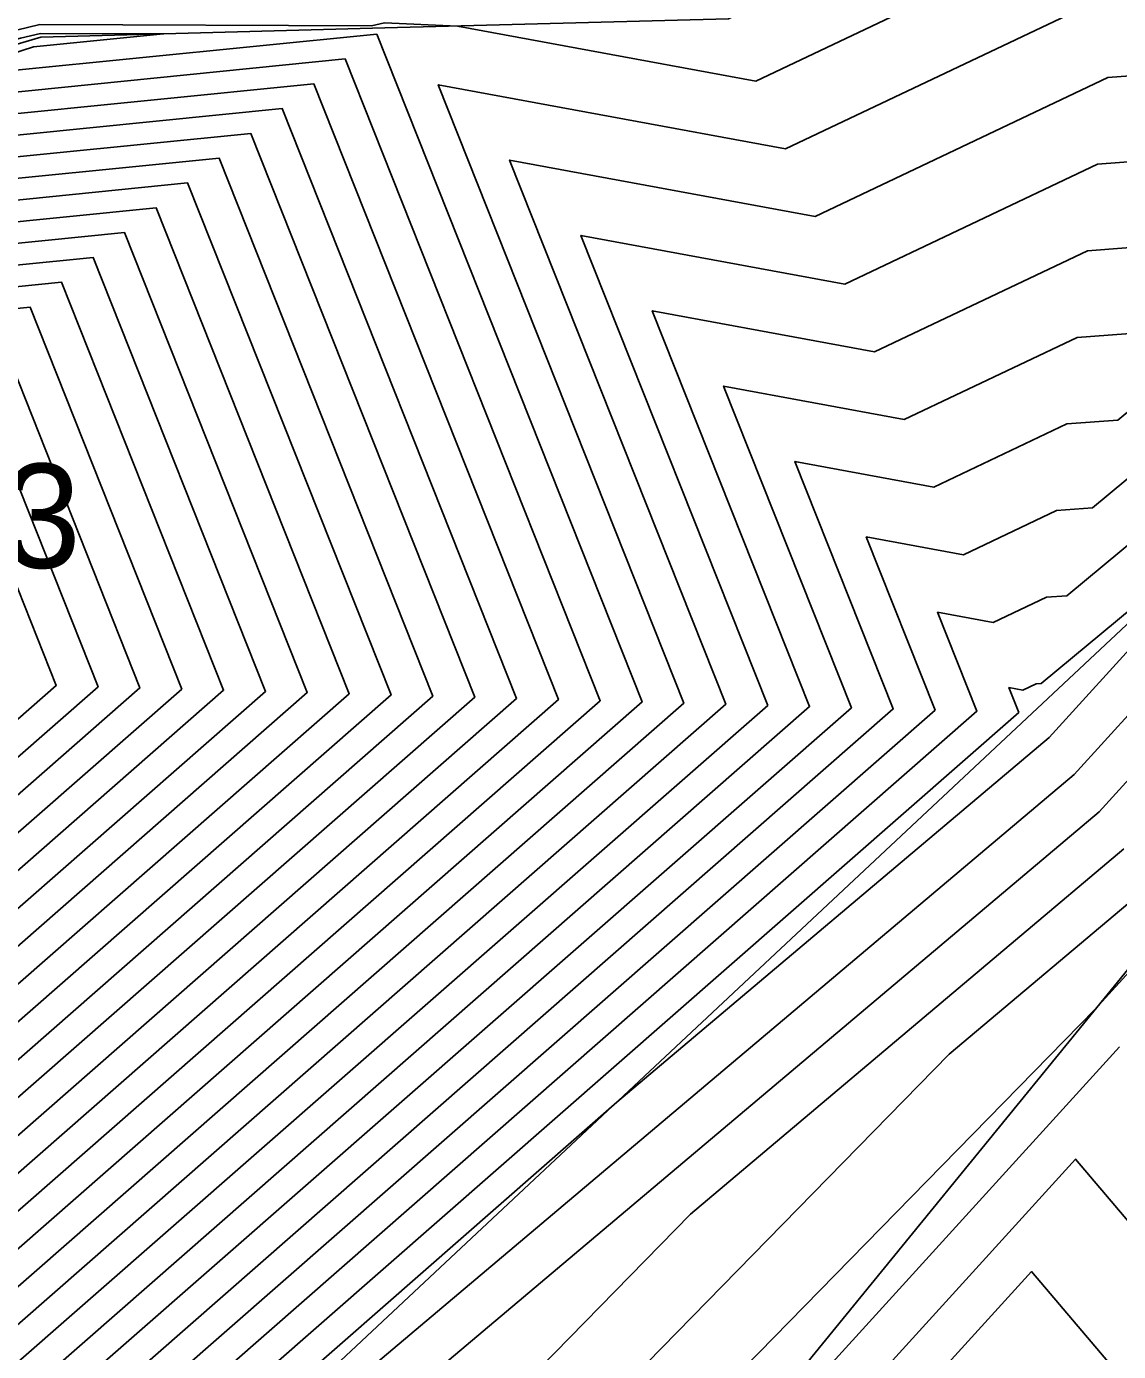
# Model space of a CAD drawing. Extents: x 2188792 to 2191981, y 386090 to 389710.
# Drawn here: x 2190212.42 to 2190238.64, y 387897.96 to 387929.77 of the extents above; entities that cross this region are included whole.
import ezdxf

# ---------------------------------------------------------------- set-up
doc = ezdxf.new("R2010")
doc.units = 0
for name, color, linetype in [('DTM Contours Major', 7, 'Continuous'), ('DTM Contours Minor', 7, 'Continuous'), ('Exist DTM Breakline', 7, 'Continuous'), ('Exist DTM Breakline Underwater', 7, 'Continuous'), ('Exist DTM Regular Point Underwater Cogo Number', 7, 'Continuous'), ('PH Exist DTM Breakline', 7, 'Continuous')]:
    doc.layers.add(name, color=color, linetype=linetype)

msp = doc.modelspace()

# ---------------------------------------------------------------- linework, layer by layer
at = {"layer": 'DTM Contours Major'}
for points in [[(2190174.341, 387884.909), (2190179.78, 387876.537), (2190184.682, 387879.952), (2190189.719, 387877.326), (2190192.093, 387885.619), (2190199.916, 387886.43), (2190200.828, 387887.573), (2190201.355, 387888.233), (2190200.535, 387890.18), (2190200.972, 387898.729), (2190211.107, 387898.557), (2190228.203, 387913.529), (2190222.305, 387928.372), (2190230.642, 387926.831), (2190238.626, 387930.623), (2190241.69, 387930.853)], [(2190177.058, 387914.963), (2190178.663, 387915.811), (2190185.133, 387918.946), (2190186.57, 387919.704), (2190191.44, 387922.226), (2190192.784, 387922.935), (2190197.72, 387925.492), (2190199.1, 387925.814), (2190205.286, 387927.539), (2190212.276, 387929.488), (2190212.754, 387929.602), (2190215.704, 387929.592), (2190212.585, 387929.28), (2190205.259, 387926.922), (2190198.174, 387924.643), (2190192.424, 387921.607), (2190186.705, 387918.588), (2190187.278, 387912.24), (2190182.327, 387909.245), (2190178.981, 387904.678), (2190176.674, 387903.202)], [(2190212.93, 387895.615), (2190233.227, 387913.389), (2190230.868, 387919.327), (2190234.202, 387918.711), (2190237.397, 387920.228), (2190238.622, 387920.319), (2190249.715, 387929.522)], [(2190197.414, 387901.701), (2190190.892, 387901.83), (2190189.45, 387917.78), (2190194.099, 387920.234), (2190198.772, 387922.701), (2190204.531, 387924.554), (2190210.485, 387926.47), (2190217.801, 387927.203), (2190223.179, 387913.668), (2190209.283, 387901.5), (2190197.414, 387901.701)], [(2190198.325, 387904.597), (2190193.305, 387904.696), (2190192.195, 387916.972), (2190195.773, 387918.861), (2190199.37, 387920.76), (2190203.803, 387922.186), (2190208.385, 387923.661), (2190214.016, 387924.225), (2190218.156, 387913.807), (2190207.46, 387904.442), (2190198.325, 387904.597)], [(2190199.236, 387907.493), (2190195.718, 387907.562), (2190194.941, 387916.165), (2190197.448, 387917.488), (2190199.969, 387918.819), (2190203.074, 387919.818), (2190206.286, 387920.851), (2190210.231, 387921.246), (2190213.132, 387913.947), (2190205.637, 387907.384), (2190199.236, 387907.493)], [(2190198.213, 387861.475), (2190201.902, 387864.308), (2190204.636, 387865.129), (2190209.188, 387866.918), (2190212.991, 387868.026), (2190216.283, 387867.93), (2190220.248, 387869.186), (2190223.742, 387869.373), (2190228.839, 387870.736), (2190231.341, 387870.892), (2190233.341, 387873.395), (2190228.983, 387875.723), (2190223.047, 387875.971), (2190220.897, 387879.507), (2190217.633, 387879.373), (2190214.905, 387892.514), (2190215.948, 387893.578), (2190237.571, 387911.811), (2190243.394, 387918.212)], [(2190203.429, 387860.617), (2190210.681, 387863.467), (2190212.147, 387863.894), (2190218.185, 387863.718), (2190219.613, 387864.171), (2190226.568, 387864.542), (2190228.654, 387865.1), (2190234.884, 387865.489), (2190239.865, 387871.721), (2190229.012, 387877.517), (2190225.184, 387877.677), (2190220.904, 387884.715), (2190220.662, 387884.705), (2190220.459, 387885.683), (2190225.829, 387891.168), (2190238.659, 387905.281)]]:
    msp.add_lwpolyline(points, dxfattribs=at)
at = {"layer": 'DTM Contours Minor'}
for points in [[(2190176.711, 387915.078), (2190179.276, 387916.433), (2190184.625, 387919.025), (2190187.028, 387920.292), (2190191.077, 387922.39), (2190193.374, 387923.601), (2190197.5, 387925.738), (2190199.911, 387926.301), (2190205.171, 387927.768), (2190211.113, 387929.425), (2190212.741, 387929.815), (2190220.698, 387929.787), (2190221.009, 387929.855), (2190222.766, 387929.779), (2190229.93, 387928.455), (2190238.872, 387932.703)], [(2190220.829, 387929.585), (2190212.165, 387928.718), (2190205.114, 387926.449), (2190198.294, 387924.254), (2190192.759, 387921.333), (2190187.254, 387918.426), (2190188.213, 387907.808), (2190185.129, 387905.942), (2190180.957, 387900.249), (2190179.676, 387895.729), (2190178.545, 387890.464), (2190178.528, 387889.202), (2190179.792, 387887.256), (2190184.138, 387890.284), (2190189.746, 387892.007), (2190191.026, 387891.843), (2190199.217, 387892.363), (2190199.573, 387899.336), (2190210.742, 387899.146), (2190227.198, 387913.556), (2190220.829, 387929.585)], [(2190220.072, 387928.99), (2190211.745, 387928.156), (2190204.968, 387925.975), (2190198.413, 387923.866), (2190193.094, 387921.058), (2190187.803, 387918.265), (2190189.148, 387903.377), (2190187.93, 387902.64), (2190186.283, 387900.391), (2190184.942, 387895.658), (2190189.754, 387897.137), (2190194.308, 387896.552), (2190198.013, 387896.787), (2190198.174, 387899.942), (2190210.377, 387899.734), (2190226.194, 387913.584), (2190220.072, 387928.99)], [(2190175.651, 387867.863), (2190179.787, 387869.805), (2190189.109, 387869.486), (2190189.727, 387869.59), (2190190.166, 387869.496), (2190193.604, 387870.228), (2190195.95, 387878.423), (2190200.065, 387878.85), (2190202.885, 387882.384), (2190204.513, 387884.424), (2190201.979, 387890.447), (2190202.371, 387898.123), (2190211.471, 387897.969), (2190229.208, 387913.501), (2190224.018, 387926.563), (2190231.354, 387925.207), (2190238.38, 387928.544), (2190241.077, 387928.746)], [(2190213.294, 387895.027), (2190234.232, 387913.361), (2190232.58, 387917.518), (2190234.915, 387917.086), (2190237.151, 387918.148), (2190238.009, 387918.213), (2190250.721, 387928.759)], [(2190197.05, 387900.543), (2190189.926, 387900.684), (2190188.352, 387918.103), (2190193.429, 387920.783), (2190198.533, 387923.478), (2190204.822, 387925.502), (2190211.325, 387927.594), (2190219.315, 387928.394), (2190225.189, 387913.612), (2190210.013, 387900.323), (2190197.05, 387900.543)], [(2190213.659, 387894.438), (2190235.236, 387913.333), (2190234.293, 387915.709), (2190235.627, 387915.462), (2190236.905, 387916.069), (2190237.395, 387916.106), (2190251.728, 387927.997)], [(2190197.232, 387901.122), (2190190.409, 387901.257), (2190188.901, 387917.942), (2190193.764, 387920.509), (2190198.653, 387923.09), (2190204.677, 387925.028), (2190210.905, 387927.032), (2190218.558, 387927.798), (2190224.184, 387913.64), (2190209.648, 387900.911), (2190197.232, 387901.122)], [(2190172.552, 387865.415), (2190179.822, 387868.827), (2190188.196, 387868.541), (2190189.76, 387868.803), (2190190.871, 387868.564), (2190199.576, 387870.419), (2190199.807, 387871.227), (2190200.213, 387871.269), (2190204.942, 387877.195), (2190207.671, 387880.615), (2190203.423, 387890.714), (2190203.771, 387897.517), (2190211.836, 387897.38), (2190230.213, 387913.473), (2190225.73, 387924.754), (2190232.066, 387923.583), (2190238.134, 387926.465), (2190240.463, 387926.639)], [(2190197.596, 387902.28), (2190191.374, 387902.403), (2190189.999, 387917.619), (2190194.434, 387919.96), (2190198.892, 387922.313), (2190204.385, 387924.081), (2190210.065, 387925.908), (2190217.044, 387926.607), (2190222.175, 387913.696), (2190208.919, 387902.088), (2190197.596, 387902.28)], [(2190197.778, 387902.86), (2190191.857, 387902.977), (2190190.548, 387917.457), (2190194.769, 387919.685), (2190199.012, 387921.925), (2190204.24, 387923.607), (2190209.645, 387925.346), (2190216.287, 387926.012), (2190221.17, 387913.724), (2190208.554, 387902.677), (2190197.778, 387902.86)], [(2190197.961, 387903.439), (2190192.34, 387903.55), (2190191.097, 387917.295), (2190195.104, 387919.41), (2190199.131, 387921.537), (2190204.094, 387923.133), (2190209.225, 387924.785), (2190215.53, 387925.416), (2190220.165, 387913.752), (2190208.19, 387903.265), (2190197.961, 387903.439)], [(2190198.143, 387904.018), (2190192.822, 387904.123), (2190191.646, 387917.134), (2190195.438, 387919.136), (2190199.251, 387921.148), (2190203.948, 387922.66), (2190208.805, 387924.223), (2190214.773, 387924.82), (2190219.16, 387913.779), (2190207.825, 387903.853), (2190198.143, 387904.018)], [(2190151.357, 387860.056), (2190164.196, 387862.167), (2190167.155, 387860.272), (2190172.395, 387864.291), (2190173.408, 387864.823), (2190179.856, 387867.85), (2190187.283, 387867.596), (2190189.794, 387868.016), (2190191.577, 387867.633), (2190200.002, 387869.428), (2190200.418, 387869.748), (2190206.701, 387871.633), (2190206.998, 387872.006), (2190210.829, 387876.807), (2190204.867, 387890.981), (2190205.17, 387896.911), (2190212.2, 387896.792), (2190231.217, 387913.445), (2190227.443, 387922.945), (2190232.778, 387921.959), (2190237.888, 387924.386), (2190239.849, 387924.533)], [(2190198.507, 387905.176), (2190193.788, 387905.27), (2190192.745, 387916.811), (2190196.108, 387918.587), (2190199.49, 387920.372), (2190203.657, 387921.713), (2190207.965, 387923.099), (2190213.259, 387923.629), (2190217.151, 387913.835), (2190207.096, 387905.03), (2190198.507, 387905.176)], [(2190198.689, 387905.755), (2190194.27, 387905.843), (2190193.294, 387916.649), (2190196.443, 387918.312), (2190199.61, 387919.983), (2190203.511, 387921.239), (2190207.545, 387922.537), (2190212.502, 387923.033), (2190216.146, 387913.863), (2190206.731, 387905.619), (2190198.689, 387905.755)], [(2190166.594, 387858.742), (2190172.632, 387863.374), (2190174.265, 387864.232), (2190179.89, 387866.872), (2190186.37, 387866.651), (2190189.827, 387867.228), (2190192.283, 387866.702), (2190199.746, 387868.292), (2190200.63, 387868.971), (2190206.779, 387870.816), (2190207.397, 387871.059), (2190213.967, 387872.973), (2190213.987, 387872.998), (2190206.311, 387891.247), (2190206.569, 387896.305), (2190212.565, 387896.204), (2190232.222, 387913.417), (2190229.155, 387921.136), (2190233.49, 387920.335), (2190237.643, 387922.307), (2190239.236, 387922.426)], [(2190198.872, 387906.335), (2190194.753, 387906.416), (2190193.843, 387916.488), (2190196.778, 387918.037), (2190199.729, 387919.595), (2190203.366, 387920.765), (2190207.125, 387921.975), (2190211.745, 387922.438), (2190215.141, 387913.891), (2190206.367, 387906.207), (2190198.872, 387906.335)], [(2190199.054, 387906.914), (2190195.236, 387906.989), (2190194.392, 387916.326), (2190197.113, 387917.763), (2190199.849, 387919.207), (2190203.22, 387920.292), (2190206.706, 387921.413), (2190210.988, 387921.842), (2190214.136, 387913.919), (2190206.002, 387906.796), (2190199.054, 387906.914)], [(2190197.957, 387860.339), (2190202.114, 387863.531), (2190204.279, 387864.181), (2190209.487, 387866.228), (2190212.822, 387867.199), (2190216.663, 387867.087), (2190220.121, 387868.183), (2190224.307, 387868.407), (2190228.802, 387869.609), (2190232.049, 387869.812), (2190234.646, 387873.061), (2190228.989, 387876.082), (2190223.474, 387876.312), (2190220.898, 387880.548), (2190218.239, 387880.439), (2190216.016, 387891.148), (2190222.155, 387897.418), (2190238.168, 387910.92), (2190247.486, 387921.162)], [(2190214.023, 387893.85), (2190236.241, 387913.305), (2190236.005, 387913.9), (2190236.339, 387913.838), (2190236.659, 387913.99), (2190236.781, 387913.999), (2190241.576, 387917.977)], [(2190214.388, 387893.261), (2190226.595, 387903.951), (2190236.974, 387912.702), (2190239.303, 387915.262)], [(2190198.162, 387859.557), (2190202.326, 387862.754), (2190203.922, 387863.233), (2190209.785, 387865.538), (2190212.653, 387866.373), (2190217.044, 387866.245), (2190219.994, 387867.18), (2190224.873, 387867.441), (2190228.765, 387868.482), (2190232.758, 387868.731), (2190235.951, 387872.726), (2190228.994, 387876.441), (2190223.902, 387876.653), (2190220.9, 387881.59), (2190218.845, 387881.506), (2190217.126, 387889.781), (2190228.363, 387901.258), (2190238.764, 387910.028)], [(2190199.858, 387859.919), (2190202.538, 387861.977), (2190203.565, 387862.285), (2190210.084, 387864.847), (2190212.485, 387865.547), (2190217.424, 387865.403), (2190219.867, 387866.177), (2190225.438, 387866.474), (2190228.728, 387867.355), (2190233.466, 387867.65), (2190237.256, 387872.391), (2190229, 387876.799), (2190224.329, 387876.995), (2190220.901, 387882.632), (2190219.45, 387882.572), (2190218.237, 387888.415), (2190234.571, 387905.098), (2190239.361, 387909.137)], [(2190203.208, 387861.337), (2190210.382, 387864.157), (2190212.316, 387864.721), (2190217.805, 387864.561), (2190219.74, 387865.174), (2190226.003, 387865.508), (2190228.691, 387866.227), (2190234.175, 387866.57), (2190238.56, 387872.056), (2190229.006, 387877.158), (2190224.757, 387877.336), (2190220.903, 387883.673), (2190220.056, 387883.639), (2190219.348, 387887.049), (2190238.077, 387906.179), (2190239.716, 387907.981)], [(2190206.038, 387860.835), (2190210.979, 387862.777), (2190211.978, 387863.068), (2190218.565, 387862.876), (2190219.486, 387863.168), (2190227.134, 387863.576), (2190228.617, 387863.973), (2190235.592, 387864.408), (2190241.17, 387871.386), (2190229.018, 387877.876), (2190225.612, 387878.018), (2190221.467, 387884.833), (2190237.602, 387902.582), (2190254.113, 387883.137)], [(2190208.647, 387861.053), (2190211.278, 387862.087), (2190211.81, 387862.242), (2190218.946, 387862.034), (2190219.359, 387862.165), (2190227.699, 387862.61), (2190228.579, 387862.846), (2190236.301, 387863.327), (2190242.475, 387871.051), (2190229.024, 387878.235), (2190226.039, 387878.359), (2190222.408, 387884.331), (2190236.545, 387899.882), (2190251.012, 387882.845)]]:
    msp.add_lwpolyline(points, dxfattribs=at)
at = {"layer": 'Exist DTM Breakline'}
msp.add_lwpolyline([(2190220.905, 387885.134), (2190254.331, 387926.098), (2190271.998, 387921.042), (2190269.83, 387896.309)], dxfattribs=at)
at = {"layer": 'Exist DTM Breakline Underwater'}
msp.add_lwpolyline([(2190214.678, 387892.793), (2190252.032, 387927.767), (2190273.96, 387921.378), (2190276.541, 387894.913)], dxfattribs=at)
at = {"layer": 'PH Exist DTM Breakline'}
msp.add_lwpolyline([(2190301.394, 387927.26), (2190292.177, 387929.22), (2190282.959, 387931.179), (2190276.211, 387932.556), (2190269.463, 387933.933), (2190258.068, 387935.251), (2190247.423, 387935.199), (2190239.099, 387934.619), (2190229.273, 387929.952), (2190221.017, 387929.733), (2190212.76, 387929.514), (2190205.387, 387927.338), (2190198.014, 387925.162), (2190191.951, 387921.995), (2190185.888, 387918.828), (2190177.639, 387914.771), (2190169.39, 387910.713), (2190163.13, 387908.28), (2190156.87, 387905.846), (2190150.61, 387903.413), (2190143.688, 387898.862), (2190136.766, 387894.311)], dxfattribs=at)

# ---------------------------------------------------------------- texts
at = {"layer": 'Exist DTM Regular Point Underwater Cogo Number'}
msp.add_text('LC953', height=2.5, dxfattribs=at).set_placement((2190203.869, 387916.773))

doc.saveas('drawing.dxf')
